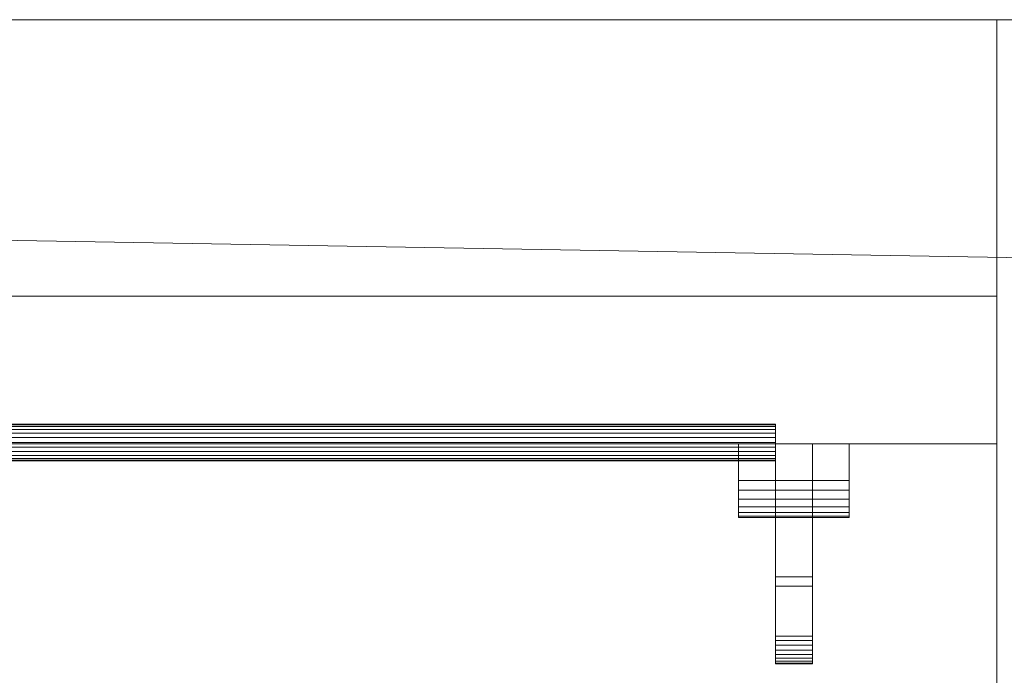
# Model space of a CAD drawing. Header units: inches. Extents: x 15 to 638, y -384 to 556.
# Tile 483 of 656: x 207.75 to 221.1, y 446.61 to 455.5. Entities that reach past the tile are written whole.
import ezdxf

# ---------------------------------------------------------------- set-up
doc = ezdxf.new("R2010")
doc.units = ezdxf.units.IN
doc.header["$MEASUREMENT"] = 0
for name, color, linetype, lineweight in [('A-DOOR', 31, 'Continuous', 9), ('A-FLOR', 192, 'Continuous', 9), ('A-WALL', 90, 'Continuous', 9)]:
    doc.layers.add(name, color=color, linetype=linetype, lineweight=lineweight)

# ---------------------------------------------------------------- blocks, each defined once
blk = doc.blocks.new('Planitar - Single Door - 3_-0 x 6_-8_-5510642-_3D_')
at = {"layer": 'A-DOOR'}
mesh = blk.add_polyface(dxfattribs=at)
corners = [(15, -0.232, 38.75), (15, -0.224, 38.815), (15, -0.199, 38.875), (15, -0.159, 38.927), (15, -0.107, 38.967), (15, -0.047, 38.991), (15, 0.018, 39), (15, 0.083, 38.991), (15, 0.143, 38.967), (15, 0.195, 38.927), (15, 0.234, 38.875), (15, 0.259, 38.815), (15, 0.268, 38.75), (-15, 0.268, 38.75), (-15, 0.259, 38.815), (-15, 0.234, 38.875), (-15, 0.195, 38.927), (-15, 0.143, 38.967), (-15, 0.083, 38.991), (-15, 0.018, 39), (-15, -0.047, 38.991), (-15, -0.107, 38.967), (-15, -0.159, 38.927), (-15, -0.199, 38.875), (-15, -0.224, 38.815), (-15, -0.232, 38.75)]
mesh.append_faces([[corners[k] for k in face] for face in [(1, 24, 25, 0)]], dxfattribs={"vtx0": -1})
mesh.append_faces([[corners[k] for k in face] for face in [(11, 14, 15, 10), (10, 15, 16, 9), (8, 17, 18, 7), (9, 16, 17, 8), (7, 18, 19, 6), (5, 20, 21, 4), (4, 21, 22, 3), (2, 23, 24, 1), (3, 22, 23, 2), (20, 5, 6, 19)]], dxfattribs={"vtx0": -1, "vtx2": -1})
mesh.append_faces([[corners[k] for k in face] for face in [(12, 13, 14, 11)]], dxfattribs={"vtx2": -1})
mesh = blk.add_polyface(dxfattribs=at)
corners = [(15, 0.268, 38.75), (15, 0.259, 38.685), (15, 0.234, 38.625), (15, 0.195, 38.573), (15, 0.143, 38.533), (15, 0.083, 38.509), (15, 0.018, 38.5), (15, -0.047, 38.509), (15, -0.107, 38.533), (15, -0.159, 38.573), (15, -0.199, 38.625), (15, -0.224, 38.685), (15, -0.232, 38.75), (-15, -0.232, 38.75), (-15, -0.224, 38.685), (-15, -0.199, 38.625), (-15, -0.159, 38.573), (-15, -0.107, 38.533), (-15, -0.047, 38.509), (-15, 0.018, 38.5), (-15, 0.083, 38.509), (-15, 0.143, 38.533), (-15, 0.195, 38.573), (-15, 0.234, 38.625), (-15, 0.259, 38.685), (-15, 0.268, 38.75)]
mesh.append_faces([[corners[k] for k in face] for face in [(14, 11, 12, 13), (1, 24, 25, 0)]], dxfattribs={"vtx0": -1})
mesh.append_faces([[corners[k] for k in face] for face in [(8, 17, 18, 7), (9, 16, 17, 8), (7, 18, 19, 6), (5, 20, 21, 4), (4, 21, 22, 3), (2, 23, 24, 1), (3, 22, 23, 2), (20, 5, 6, 19)]], dxfattribs={"vtx0": -1, "vtx2": -1})
mesh.append_faces([[corners[k] for k in face] for face in [(15, 16, 9, 10), (10, 11, 14, 15)]], dxfattribs={"vtx1": -1, "vtx3": -1})
mesh = blk.add_polyface(dxfattribs=at)
corners = [(15, 0.268, 38.75), (15, 0.259, 38.815), (15, 0.234, 38.875), (15, 0.195, 38.927), (15, 0.143, 38.967), (15, 0.083, 38.991), (15, 0.018, 39), (15, -0.047, 38.991), (15, -0.107, 38.967), (15, -0.159, 38.927), (15, -0.199, 38.875), (15, -0.224, 38.815), (15, -0.232, 38.75), (15, -0.224, 38.685), (15, -0.199, 38.625), (15, -0.159, 38.573), (15, -0.107, 38.533), (15, -0.047, 38.509), (15, 0.018, 38.5), (15, 0.083, 38.509), (15, 0.143, 38.533), (15, 0.195, 38.573), (15, 0.234, 38.625), (15, 0.259, 38.685)]
mesh.append_faces([[corners[k] for k in face] for face in [(0, 22, 23), (14, 12, 13)]], dxfattribs={"vtx0": -1})
mesh.append_faces([[corners[k] for k in face] for face in [(10, 18, 22, 0)]], dxfattribs={"vtx0": -1, "vtx1": -1, "vtx2": -1, "vtx3": -1})
mesh.append_faces([[corners[k] for k in face] for face in [(18, 10, 14, 15)]], dxfattribs={"vtx0": -1, "vtx1": -1, "vtx3": -1})
mesh.append_faces([[corners[k] for k in face] for face in [(6, 2, 3)]], dxfattribs={"vtx0": -1, "vtx2": -1})
mesh.append_faces([[corners[k] for k in face] for face in [(6, 9, 10, 0)]], dxfattribs={"vtx0": -1, "vtx2": -1, "vtx3": -1})
mesh.append_faces([[corners[k] for k in face] for face in [(17, 18, 15, 16)]], dxfattribs={"vtx1": -1})
mesh.append_faces([[corners[k] for k in face] for face in [(21, 22, 18)]], dxfattribs={"vtx1": -1, "vtx2": -1})
mesh.append_faces([[corners[k] for k in face] for face in [(7, 8, 9, 6), (19, 20, 21, 18)]], dxfattribs={"vtx2": -1})
mesh.append_faces([[corners[k] for k in face] for face in [(10, 11, 12, 14), (0, 1, 2, 6)]], dxfattribs={"vtx2": -1, "vtx3": -1})
mesh.append_faces([[corners[k] for k in face] for face in [(3, 4, 5, 6)]], dxfattribs={"vtx3": -1})
mesh = blk.add_polyface(dxfattribs=at)
corners = [(14.5, -0.5, 41.5), (14.5, 0, 41.5), (14.5, 0, 38), (14.5, -0.5, 38), (14.5, -0.629, 38.017), (14.5, -0.75, 38.067), (14.5, -0.854, 38.146), (14.5, -0.933, 38.25), (14.5, -0.983, 38.371), (14.5, -1, 38.5), (14.5, -1, 41), (14.5, -0.983, 41.129), (14.5, -0.933, 41.25), (14.5, -0.854, 41.354), (14.5, -0.75, 41.433), (14.5, -0.629, 41.483)]
mesh.append_faces([[corners[k] for k in face] for face in [(5, 9, 3, 4)]], dxfattribs={"vtx0": -1, "vtx1": -1})
mesh.append_faces([[corners[k] for k in face] for face in [(0, 10, 11, 13)]], dxfattribs={"vtx0": -1, "vtx2": -1, "vtx3": -1})
mesh.append_faces([[corners[k] for k in face] for face in [(10, 0, 1, 2)]], dxfattribs={"vtx0": -1, "vtx3": -1})
mesh.append_faces([[corners[k] for k in face] for face in [(8, 9, 7), (12, 13, 11)]], dxfattribs={"vtx1": -1})
mesh.append_faces([[corners[k] for k in face] for face in [(2, 3, 9, 10)]], dxfattribs={"vtx1": -1, "vtx3": -1})
mesh.append_faces([[corners[k] for k in face] for face in [(14, 15, 0, 13)]], dxfattribs={"vtx2": -1})
mesh.append_faces([[corners[k] for k in face] for face in [(5, 6, 7, 9)]], dxfattribs={"vtx2": -1, "vtx3": -1})
mesh = blk.add_polyface(dxfattribs=at)
corners = [(15, 0, 38), (14.5, 0, 38), (14.5, 0, 41.5), (15, 0, 41.5)]
mesh.append_faces([[corners[k] for k in face] for face in [(0, 1, 2, 3)]])
mesh = blk.add_polyface(dxfattribs=at)
corners = [(15, 0, 41.5), (14.5, 0, 41.5), (14.5, -0.5, 41.5), (15, -0.5, 41.5)]
mesh.append_faces([[corners[k] for k in face] for face in [(0, 1, 2, 3)]])
mesh = blk.add_polyface(dxfattribs=at)
corners = [(15, 0, 41.5), (15, 0, 38), (15, -0.5, 38), (15, -0.629, 38.017), (15, -0.75, 38.067), (15, -0.854, 38.146), (15, -0.933, 38.25), (15, -0.983, 38.371), (15, -1, 38.5), (15, -1, 39.372), (15, -1.804, 38.997), (15, -2.607, 38.533), (15, -2.667, 38.509), (15, -2.732, 38.5), (15, -2.797, 38.509), (15, -2.857, 38.533), (15, -2.909, 38.573), (15, -2.949, 38.625), (15, -2.974, 38.685), (15, -2.982, 38.75), (15, -2.974, 38.815), (15, -2.949, 38.875), (15, -2.909, 38.927), (15, -2.857, 38.967), (15, -1.929, 39.503), (15, -1, 40.153), (15, -1, 41), (15, -0.983, 41.129), (15, -0.933, 41.25), (15, -0.854, 41.354), (15, -0.75, 41.433), (15, -0.629, 41.483), (15, -0.5, 41.5)]
mesh.append_faces([[corners[k] for k in face] for face in [(9, 25, 0, 1)]], dxfattribs={"vtx0": -1, "vtx1": -1, "vtx3": -1})
mesh.append_faces([[corners[k] for k in face] for face in [(21, 11, 12), (26, 32, 0, 25)]], dxfattribs={"vtx0": -1, "vtx2": -1})
mesh.append_faces([[corners[k] for k in face] for face in [(11, 21, 22, 23), (32, 28, 29, 30)]], dxfattribs={"vtx0": -1, "vtx3": -1})
mesh.append_faces([[corners[k] for k in face] for face in [(17, 18, 15, 16), (4, 5, 2, 3)]], dxfattribs={"vtx1": -1})
mesh.append_faces([[corners[k] for k in face] for face in [(27, 28, 32, 26), (7, 8, 2, 6), (5, 6, 2)]], dxfattribs={"vtx1": -1, "vtx2": -1})
mesh.append_faces([[corners[k] for k in face] for face in [(20, 21, 12, 13), (19, 20, 13, 14), (9, 10, 24, 25), (23, 24, 10, 11), (14, 15, 18, 19), (8, 9, 1, 2)]], dxfattribs={"vtx1": -1, "vtx3": -1})
mesh.append_faces([[corners[k] for k in face] for face in [(30, 31, 32)]], dxfattribs={"vtx2": -1})
mesh = blk.add_polyface(dxfattribs=at)
corners = [(15.5, 0, 41.5), (15, 0, 41.5), (15, -0.5, 41.5), (15.5, -0.5, 41.5)]
mesh.append_faces([[corners[k] for k in face] for face in [(0, 1, 2, 3)]])
mesh = blk.add_polyface(dxfattribs=at)
corners = [(15.5, -0.5, 38), (15, -0.5, 38), (15, 0, 38), (15.5, 0, 38)]
mesh.append_faces([[corners[k] for k in face] for face in [(0, 1, 2, 3)]])
mesh = blk.add_polyface(dxfattribs=at)
corners = [(15.5, 0, 38), (15, 0, 38), (15, 0, 41.5), (15.5, 0, 41.5)]
mesh.append_faces([[corners[k] for k in face] for face in [(0, 1, 2, 3)]])
mesh = blk.add_polyface(dxfattribs=at)
corners = [(15, -0.5, 41.5), (15, -0.629, 41.483), (15, -0.75, 41.433), (15, -0.854, 41.354), (15, -0.933, 41.25), (15, -0.983, 41.129), (15, -1, 41), (15, -1, 38.5), (15, -0.983, 38.371), (15, -0.933, 38.25), (15, -0.854, 38.146), (15, -0.75, 38.067), (15, -0.629, 38.017), (15, -0.5, 38), (15, 0, 38), (15, 0, 41.5)]
mesh.append_faces([[corners[k] for k in face] for face in [(11, 9, 10)]], dxfattribs={"vtx0": -1})
mesh.append_faces([[corners[k] for k in face] for face in [(0, 5, 6, 15), (15, 6, 7, 14)]], dxfattribs={"vtx0": -1, "vtx2": -1})
mesh.append_faces([[corners[k] for k in face] for face in [(2, 3, 0, 1)]], dxfattribs={"vtx1": -1})
mesh.append_faces([[corners[k] for k in face] for face in [(13, 14, 7, 11)]], dxfattribs={"vtx1": -1, "vtx2": -1, "vtx3": -1})
mesh.append_faces([[corners[k] for k in face] for face in [(11, 12, 13)]], dxfattribs={"vtx2": -1})
mesh.append_faces([[corners[k] for k in face] for face in [(3, 4, 5, 0), (7, 8, 9, 11)]], dxfattribs={"vtx2": -1, "vtx3": -1})
mesh = blk.add_polyface(dxfattribs=at)
corners = [(15.5, 0, 41.5), (15.5, -0.5, 41.5), (15.5, -0.629, 41.483), (15.5, -0.75, 41.433), (15.5, -0.854, 41.354), (15.5, -0.933, 41.25), (15.5, -0.983, 41.129), (15.5, -1, 41), (15.5, -1, 40.153), (15.5, -1.929, 39.503), (15.5, -2.857, 38.967), (15.5, -2.909, 38.927), (15.5, -2.949, 38.875), (15.5, -2.974, 38.815), (15.5, -2.982, 38.75), (15.5, -2.974, 38.685), (15.5, -2.949, 38.625), (15.5, -2.909, 38.573), (15.5, -2.857, 38.533), (15.5, -2.797, 38.509), (15.5, -2.732, 38.5), (15.5, -2.667, 38.509), (15.5, -2.607, 38.533), (15.5, -1.804, 38.997), (15.5, -1, 39.372), (15.5, -1, 38.5), (15.5, -0.983, 38.371), (15.5, -0.933, 38.25), (15.5, -0.854, 38.146), (15.5, -0.75, 38.067), (15.5, -0.629, 38.017), (15.5, -0.5, 38), (15.5, 0, 38)]
mesh.append_faces([[corners[k] for k in face] for face in [(22, 12, 21)]], dxfattribs={"vtx0": -1, "vtx1": -1})
mesh.append_faces([[corners[k] for k in face] for face in [(7, 0, 1, 6), (24, 8, 9, 23), (23, 9, 10, 22), (21, 12, 13, 20), (14, 19, 20, 13), (15, 18, 19, 14)]], dxfattribs={"vtx0": -1, "vtx2": -1})
mesh.append_faces([[corners[k] for k in face] for face in [(0, 7, 8, 24)]], dxfattribs={"vtx0": -1, "vtx2": -1, "vtx3": -1})
mesh.append_faces([[corners[k] for k in face] for face in [(31, 26, 27, 28), (22, 10, 11, 12)]], dxfattribs={"vtx0": -1, "vtx3": -1})
mesh.append_faces([[corners[k] for k in face] for face in [(5, 6, 1, 4)]], dxfattribs={"vtx1": -1, "vtx2": -1})
mesh.append_faces([[corners[k] for k in face] for face in [(32, 0, 24, 25), (31, 32, 25, 26)]], dxfattribs={"vtx1": -1, "vtx3": -1})
mesh.append_faces([[corners[k] for k in face] for face in [(29, 30, 31, 28), (16, 17, 18, 15)]], dxfattribs={"vtx2": -1})
mesh.append_faces([[corners[k] for k in face] for face in [(1, 2, 3, 4)]], dxfattribs={"vtx3": -1})
mesh = blk.add_polyface(dxfattribs=at)
corners = [(15.5, -0.5, 41.5), (15.5, 0, 41.5), (15.5, 0, 38), (15.5, -0.5, 38), (15.5, -0.629, 38.017), (15.5, -0.75, 38.067), (15.5, -0.854, 38.146), (15.5, -0.933, 38.25), (15.5, -0.983, 38.371), (15.5, -1, 38.5), (15.5, -1, 41), (15.5, -0.983, 41.129), (15.5, -0.933, 41.25), (15.5, -0.854, 41.354), (15.5, -0.75, 41.433), (15.5, -0.629, 41.483)]
mesh.append_faces([[corners[k] for k in face] for face in [(5, 9, 3, 4)]], dxfattribs={"vtx0": -1, "vtx1": -1})
mesh.append_faces([[corners[k] for k in face] for face in [(0, 10, 11, 13)]], dxfattribs={"vtx0": -1, "vtx2": -1, "vtx3": -1})
mesh.append_faces([[corners[k] for k in face] for face in [(10, 0, 1, 2)]], dxfattribs={"vtx0": -1, "vtx3": -1})
mesh.append_faces([[corners[k] for k in face] for face in [(8, 9, 7), (12, 13, 11)]], dxfattribs={"vtx1": -1})
mesh.append_faces([[corners[k] for k in face] for face in [(2, 3, 9, 10)]], dxfattribs={"vtx1": -1, "vtx3": -1})
mesh.append_faces([[corners[k] for k in face] for face in [(14, 15, 0, 13)]], dxfattribs={"vtx2": -1})
mesh.append_faces([[corners[k] for k in face] for face in [(5, 6, 7, 9)]], dxfattribs={"vtx2": -1, "vtx3": -1})
mesh = blk.add_polyface(dxfattribs=at)
corners = [(16, 0, 38), (15.5, 0, 38), (15.5, 0, 41.5), (16, 0, 41.5)]
mesh.append_faces([[corners[k] for k in face] for face in [(0, 1, 2, 3)]])
mesh = blk.add_polyface(dxfattribs=at)
corners = [(16, 0, 41.5), (15.5, 0, 41.5), (15.5, -0.5, 41.5), (16, -0.5, 41.5)]
mesh.append_faces([[corners[k] for k in face] for face in [(0, 1, 2, 3)]])
mesh = blk.add_polyface(dxfattribs=at)
corners = [(16, -0.5, 41.5), (16, -0.629, 41.483), (16, -0.75, 41.433), (16, -0.854, 41.354), (16, -0.933, 41.25), (16, -0.983, 41.129), (16, -1, 41), (16, -1, 38.5), (16, -0.983, 38.371), (16, -0.933, 38.25), (16, -0.854, 38.146), (16, -0.75, 38.067), (16, -0.629, 38.017), (16, -0.5, 38), (16, 0, 38), (16, 0, 41.5)]
mesh.append_faces([[corners[k] for k in face] for face in [(11, 9, 10)]], dxfattribs={"vtx0": -1})
mesh.append_faces([[corners[k] for k in face] for face in [(0, 5, 6, 15), (15, 6, 7, 14)]], dxfattribs={"vtx0": -1, "vtx2": -1})
mesh.append_faces([[corners[k] for k in face] for face in [(2, 3, 0, 1)]], dxfattribs={"vtx1": -1})
mesh.append_faces([[corners[k] for k in face] for face in [(13, 14, 7, 11)]], dxfattribs={"vtx1": -1, "vtx2": -1, "vtx3": -1})
mesh.append_faces([[corners[k] for k in face] for face in [(11, 12, 13)]], dxfattribs={"vtx2": -1})
mesh.append_faces([[corners[k] for k in face] for face in [(3, 4, 5, 0), (7, 8, 9, 11)]], dxfattribs={"vtx2": -1, "vtx3": -1})
mesh = blk.add_polyface(dxfattribs=at)
corners = [(15, -0.5, 38), (14.5, -0.5, 38), (14.5, 0, 38), (15, 0, 38)]
mesh.append_faces([[corners[k] for k in face] for face in [(0, 1, 2, 3)]])
mesh = blk.add_polyface(dxfattribs=at)
corners = [(16, -0.5, 38), (15.5, -0.5, 38), (15.5, 0, 38), (16, 0, 38)]
mesh.append_faces([[corners[k] for k in face] for face in [(0, 1, 2, 3)]])
mesh = blk.add_polyface(dxfattribs=at)
corners = [(15, -1, 41), (15, -0.983, 41.129), (15, -0.933, 41.25), (15, -0.854, 41.354), (15, -0.75, 41.433), (15, -0.629, 41.483), (15, -0.5, 41.5), (14.5, -0.5, 41.5), (14.5, -0.629, 41.483), (14.5, -0.75, 41.433), (14.5, -0.854, 41.354), (14.5, -0.933, 41.25), (14.5, -0.983, 41.129), (14.5, -1, 41)]
mesh.append_faces([[corners[k] for k in face] for face in [(7, 8, 5, 6), (0, 1, 12, 13)]], dxfattribs={"vtx1": -1})
mesh.append_faces([[corners[k] for k in face] for face in [(8, 9, 4, 5), (3, 4, 9, 10), (10, 11, 2, 3), (11, 12, 1, 2)]], dxfattribs={"vtx1": -1, "vtx3": -1})
mesh = blk.add_polyface(dxfattribs=at)
corners = [(15, -0.5, 38), (15, -0.629, 38.017), (15, -0.75, 38.067), (15, -0.854, 38.146), (15, -0.933, 38.25), (15, -0.983, 38.371), (15, -1, 38.5), (14.5, -1, 38.5), (14.5, -0.983, 38.371), (14.5, -0.933, 38.25), (14.5, -0.854, 38.146), (14.5, -0.75, 38.067), (14.5, -0.629, 38.017), (14.5, -0.5, 38)]
mesh.append_faces([[corners[k] for k in face] for face in [(7, 8, 5, 6), (0, 1, 12, 13)]], dxfattribs={"vtx1": -1})
mesh.append_faces([[corners[k] for k in face] for face in [(8, 9, 4, 5), (3, 4, 9, 10), (10, 11, 2, 3), (11, 12, 1, 2)]], dxfattribs={"vtx1": -1, "vtx3": -1})
mesh = blk.add_polyface(dxfattribs=at)
corners = [(15.5, -1, 41), (15.5, -0.983, 41.129), (15.5, -0.933, 41.25), (15.5, -0.854, 41.354), (15.5, -0.75, 41.433), (15.5, -0.629, 41.483), (15.5, -0.5, 41.5), (15, -0.5, 41.5), (15, -0.629, 41.483), (15, -0.75, 41.433), (15, -0.854, 41.354), (15, -0.933, 41.25), (15, -0.983, 41.129), (15, -1, 41)]
mesh.append_faces([[corners[k] for k in face] for face in [(7, 8, 5, 6), (0, 1, 12, 13)]], dxfattribs={"vtx1": -1})
mesh.append_faces([[corners[k] for k in face] for face in [(8, 9, 4, 5), (3, 4, 9, 10), (10, 11, 2, 3), (11, 12, 1, 2)]], dxfattribs={"vtx1": -1, "vtx3": -1})
mesh = blk.add_polyface(dxfattribs=at)
corners = [(15.5, -0.5, 38), (15.5, -0.629, 38.017), (15.5, -0.75, 38.067), (15.5, -0.854, 38.146), (15.5, -0.933, 38.25), (15.5, -0.983, 38.371), (15.5, -1, 38.5), (15, -1, 38.5), (15, -0.983, 38.371), (15, -0.933, 38.25), (15, -0.854, 38.146), (15, -0.75, 38.067), (15, -0.629, 38.017), (15, -0.5, 38)]
mesh.append_faces([[corners[k] for k in face] for face in [(7, 8, 5, 6), (0, 1, 12, 13)]], dxfattribs={"vtx1": -1})
mesh.append_faces([[corners[k] for k in face] for face in [(8, 9, 4, 5), (3, 4, 9, 10), (10, 11, 2, 3), (1, 2, 11, 12)]], dxfattribs={"vtx1": -1, "vtx3": -1})
mesh = blk.add_polyface(dxfattribs=at)
corners = [(16, -1, 41), (16, -0.983, 41.129), (16, -0.933, 41.25), (16, -0.854, 41.354), (16, -0.75, 41.433), (16, -0.629, 41.483), (16, -0.5, 41.5), (15.5, -0.5, 41.5), (15.5, -0.629, 41.483), (15.5, -0.75, 41.433), (15.5, -0.854, 41.354), (15.5, -0.933, 41.25), (15.5, -0.983, 41.129), (15.5, -1, 41)]
mesh.append_faces([[corners[k] for k in face] for face in [(7, 8, 5, 6), (0, 1, 12, 13)]], dxfattribs={"vtx1": -1})
mesh.append_faces([[corners[k] for k in face] for face in [(8, 9, 4, 5), (3, 4, 9, 10), (10, 11, 2, 3), (11, 12, 1, 2)]], dxfattribs={"vtx1": -1, "vtx3": -1})
mesh = blk.add_polyface(dxfattribs=at)
corners = [(16, -0.5, 38), (16, -0.629, 38.017), (16, -0.75, 38.067), (16, -0.854, 38.146), (16, -0.933, 38.25), (16, -0.983, 38.371), (16, -1, 38.5), (15.5, -1, 38.5), (15.5, -0.983, 38.371), (15.5, -0.933, 38.25), (15.5, -0.854, 38.146), (15.5, -0.75, 38.067), (15.5, -0.629, 38.017), (15.5, -0.5, 38)]
mesh.append_faces([[corners[k] for k in face] for face in [(7, 8, 5, 6), (0, 1, 12, 13)]], dxfattribs={"vtx1": -1})
mesh.append_faces([[corners[k] for k in face] for face in [(8, 9, 4, 5), (3, 4, 9, 10), (10, 11, 2, 3), (11, 12, 1, 2)]], dxfattribs={"vtx1": -1, "vtx3": -1})
mesh = blk.add_polyface(dxfattribs=at)
corners = [(15, -1, 41), (14.5, -1, 41), (14.5, -1, 38.5), (15, -1, 38.5)]
mesh.append_faces([[corners[k] for k in face] for face in [(0, 1, 2, 3)]])
mesh = blk.add_polyface(dxfattribs=at)
corners = [(15.5, -1, 41), (15, -1, 41), (15, -1, 40.153), (15.5, -1, 40.153)]
mesh.append_faces([[corners[k] for k in face] for face in [(0, 1, 2, 3)]])
mesh = blk.add_polyface(dxfattribs=at)
corners = [(15.5, -1, 40.153), (15, -1, 40.153), (15, -1.929, 39.503), (15.5, -1.929, 39.503)]
mesh.append_faces([[corners[k] for k in face] for face in [(0, 1, 2, 3)]])
mesh = blk.add_polyface(dxfattribs=at)
corners = [(15.5, -1.804, 38.997), (15, -1.804, 38.997), (15, -1, 39.372), (15.5, -1, 39.372)]
mesh.append_faces([[corners[k] for k in face] for face in [(0, 1, 2, 3)]])
mesh = blk.add_polyface(dxfattribs=at)
corners = [(15.5, -1, 39.372), (15, -1, 39.372), (15, -1, 38.5), (15.5, -1, 38.5)]
mesh.append_faces([[corners[k] for k in face] for face in [(0, 1, 2, 3)]])
mesh = blk.add_polyface(dxfattribs=at)
corners = [(16, -1, 41), (15.5, -1, 41), (15.5, -1, 38.5), (16, -1, 38.5)]
mesh.append_faces([[corners[k] for k in face] for face in [(0, 1, 2, 3)]])
mesh = blk.add_polyface(dxfattribs=at)
corners = [(15.5, -2.607, 38.533), (15, -2.607, 38.533), (15, -1.804, 38.997), (15.5, -1.804, 38.997)]
mesh.append_faces([[corners[k] for k in face] for face in [(0, 1, 2, 3)]])
mesh = blk.add_polyface(dxfattribs=at)
corners = [(15.5, -1.929, 39.503), (15, -1.929, 39.503), (15, -2.857, 38.967), (15.5, -2.857, 38.967)]
mesh.append_faces([[corners[k] for k in face] for face in [(0, 1, 2, 3)]])
mesh = blk.add_polyface(dxfattribs=at)
corners = [(15.5, -2.607, 38.533), (15.5, -2.667, 38.509), (15.5, -2.732, 38.5), (15.5, -2.797, 38.509), (15.5, -2.857, 38.533), (15.5, -2.909, 38.573), (15.5, -2.949, 38.625), (15.5, -2.974, 38.685), (15.5, -2.982, 38.75), (15.5, -2.974, 38.815), (15.5, -2.949, 38.875), (15.5, -2.909, 38.927), (15.5, -2.857, 38.967), (15, -2.857, 38.967), (15, -2.909, 38.927), (15, -2.949, 38.875), (15, -2.974, 38.815), (15, -2.982, 38.75), (15, -2.974, 38.685), (15, -2.949, 38.625), (15, -2.909, 38.573), (15, -2.857, 38.533), (15, -2.797, 38.509), (15, -2.732, 38.5), (15, -2.667, 38.509), (15, -2.607, 38.533)]
mesh.append_faces([[corners[k] for k in face] for face in [(13, 14, 11, 12), (0, 1, 24, 25)]], dxfattribs={"vtx1": -1})
mesh.append_faces([[corners[k] for k in face] for face in [(14, 15, 10, 11), (16, 17, 8, 9), (15, 16, 9, 10), (17, 18, 7, 8), (6, 7, 18, 19), (19, 20, 5, 6), (20, 21, 4, 5), (22, 23, 2, 3), (21, 22, 3, 4), (23, 24, 1, 2)]], dxfattribs={"vtx1": -1, "vtx3": -1})
blk = doc.blocks.new('Planitar - Swap_Flush Panel - Planitar - Swap_Flush Panel-5510631-_3D_')
at = {"layer": 'A-DOOR'}
mesh = blk.add_polyface(dxfattribs=at)
corners = [(18, -1), (-18, -1), (-18, 1), (18, 1)]
mesh.append_faces([[corners[k] for k in face] for face in [(0, 1, 2, 3)]])
mesh = blk.add_polyface(dxfattribs=at)
corners = [(18, 1, 80), (18, 1), (-18, 1), (-18, 1, 80)]
mesh.append_faces([[corners[k] for k in face] for face in [(0, 1, 2, 3)]])
mesh = blk.add_polyface(dxfattribs=at)
corners = [(-18, 1, 80), (-18, -1, 80), (18, -1, 80), (18, 1, 80)]
mesh.append_faces([[corners[k] for k in face] for face in [(0, 1, 2, 3)]])
mesh = blk.add_polyface(dxfattribs=at)
corners = [(18, -1, 80), (18, -1), (18, 1), (18, 1, 80)]
mesh.append_faces([[corners[k] for k in face] for face in [(0, 1, 2, 3)]])
mesh = blk.add_polyface(dxfattribs=at)
corners = [(-18, -1, 80), (-18, -1), (18, -1), (18, -1, 80)]
mesh.append_faces([[corners[k] for k in face] for face in [(0, 1, 2, 3)]])

msp = doc.modelspace()

# ---------------------------------------------------------------- block references
at = {"layer": 'A-DOOR'}
for name, p in [('Planitar - Single Door - 3_-0 x 6_-8_-5510642-_3D_', (203, 449.75)), ('Planitar - Swap_Flush Panel - Planitar - Swap_Flush Panel-5510631-_3D_', (203, 450.75))]:
    msp.add_blockref(name, p, dxfattribs=at)

# ---------------------------------------------------------------- meshes
at = {"layer": 'A-FLOR'}
mesh = msp.add_polyface(dxfattribs=at)
corners = [(138.336, 455.5, -2), (138.336, 503.5, -2), (228.336, 503.5, -2), (228.336, 455.5, -2)]
mesh.append_faces([[corners[k] for k in face] for face in [(0, 1, 2, 3)]])
mesh = msp.add_polyface(dxfattribs=at)
corners = [(228.336, 503.5), (138.336, 503.5), (138.336, 455.5), (228.336, 455.5)]
mesh.append_faces([[corners[k] for k in face] for face in [(0, 1, 2, 3)]])
mesh = msp.add_polyface(dxfattribs=at)
corners = [(228.336, 455.5, -2), (228.336, 455.5), (138.336, 455.5), (138.336, 455.5, -2)]
mesh.append_faces([[corners[k] for k in face] for face in [(0, 1, 2, 3)]])
at = {"layer": 'A-WALL'}
mesh = msp.add_polyface(dxfattribs=at)
corners = [(228.336, 455.5, -6), (228.336, 455.5, -12), (228.336, 455.5, -16), (23.992, 455.5, -16), (23.992, 455.5, -6)]
mesh.append_faces([[corners[k] for k in face] for face in [(1, 4, 0)]], dxfattribs={"vtx0": -1})
mesh.append_faces([[corners[k] for k in face] for face in [(3, 4, 1, 2)]], dxfattribs={"vtx1": -1})
mesh = msp.add_polyface(dxfattribs=at)
corners = [(23.992, 455.5, -16), (484.75, 455.5, -16), (484.75, 445.5, -16), (484.75, 443.5, -16), (33.992, 443.5, -16), (23.992, 443.5, -16)]
mesh.append_faces([[corners[k] for k in face] for face in [(4, 0, 1, 2)]], dxfattribs={"vtx0": -1, "vtx3": -1})
mesh.append_faces([[corners[k] for k in face] for face in [(3, 4, 2)]], dxfattribs={"vtx1": -1})
mesh.append_faces([[corners[k] for k in face] for face in [(4, 5, 0)]], dxfattribs={"vtx2": -1})
mesh = msp.add_polyface(dxfattribs=at)
corners = [(229.25, 455.5, -6), (31.992, 455.5, -6), (23.992, 455.5, -6), (23.992, 443.5, -6), (33.992, 443.5, -6), (229.25, 443.5, -6)]
mesh.append_faces([[corners[k] for k in face] for face in [(0, 1, 4, 5)]], dxfattribs={"vtx1": -1})
mesh.append_faces([[corners[k] for k in face] for face in [(1, 2, 3, 4)]], dxfattribs={"vtx3": -1})
mesh = msp.add_polyface(dxfattribs=at)
corners = [(33.992, 455.5, 132), (33.992, 455.5, 150), (624, 455.5, 150), (624, 455.5, 132)]
mesh.append_faces([[corners[k] for k in face] for face in [(1, 2, 3, 0)]])
mesh = msp.add_polyface(dxfattribs=at)
corners = [(624, 445.5, 132), (614, 445.5, 132), (33.992, 445.5, 132), (33.992, 455.5, 132), (624, 455.5, 132)]
mesh.append_faces([[corners[k] for k in face] for face in [(1, 4, 0)]], dxfattribs={"vtx0": -1})
mesh.append_faces([[corners[k] for k in face] for face in [(3, 4, 1, 2)]], dxfattribs={"vtx1": -1})
mesh = msp.add_polyface(dxfattribs=at)
corners = [(33.992, 445.5, 150), (614, 445.5, 150), (624, 445.5, 150), (624, 455.5, 150), (33.992, 455.5, 150)]
mesh.append_faces([[corners[k] for k in face] for face in [(1, 4, 0)]], dxfattribs={"vtx0": -1})
mesh.append_faces([[corners[k] for k in face] for face in [(3, 4, 1, 2)]], dxfattribs={"vtx1": -1})
mesh = msp.add_polyface(dxfattribs=at)
corners = [(478.25, 455.5, -11), (171.25, 455.5, -11), (171.25, 455.5, -6), (171.25, 455.5), (174, 455.5), (174, 455.5, 131.5), (171.25, 455.5, 131.5), (171.25, 455.5, 132), (478.25, 455.5, 132), (392.75, 455.5, 48), (432.75, 455.5, 48), (432.75, 455.5, 96), (392.75, 455.5, 96), (221, 455.5), (221, 455.5, 80), (185, 455.5, 80), (185, 455.5)]
mesh.append_faces([[corners[k] for k in face] for face in [(10, 0, 9), (15, 5, 14)]], dxfattribs={"vtx0": -1, "vtx1": -1})
mesh.append_faces([[corners[k] for k in face] for face in [(5, 7, 8)]], dxfattribs={"vtx0": -1, "vtx2": -1})
mesh.append_faces([[corners[k] for k in face] for face in [(8, 11, 12, 5)]], dxfattribs={"vtx0": -1, "vtx2": -1, "vtx3": -1})
mesh.append_faces([[corners[k] for k in face] for face in [(0, 1, 13)]], dxfattribs={"vtx1": -1, "vtx2": -1})
mesh.append_faces([[corners[k] for k in face] for face in [(13, 14, 9, 0), (12, 9, 14, 5)]], dxfattribs={"vtx1": -1, "vtx2": -1, "vtx3": -1})
mesh.append_faces([[corners[k] for k in face] for face in [(8, 0, 10, 11), (1, 2, 16, 13), (15, 16, 4, 5)]], dxfattribs={"vtx1": -1, "vtx3": -1})
mesh.append_faces([[corners[k] for k in face] for face in [(5, 6, 7)]], dxfattribs={"vtx2": -1})
mesh.append_faces([[corners[k] for k in face] for face in [(2, 3, 4, 16)]], dxfattribs={"vtx2": -1, "vtx3": -1})
mesh = msp.add_polyface(dxfattribs=at)
corners = [(171.25, 444, -11), (171.25, 455.5, -11), (478.25, 455.5, -11), (478.25, 444, -11)]
mesh.append_faces([[corners[k] for k in face] for face in [(0, 1, 2, 3)]])
mesh = msp.add_polyface(dxfattribs=at)
corners = [(171.25, 444, 132), (478.25, 444, 132), (478.25, 445.5, 132), (478.25, 455.5, 132), (171.25, 455.5, 132)]
mesh.append_faces([[corners[k] for k in face] for face in [(0, 1, 2)]], dxfattribs={"vtx2": -1})
mesh.append_faces([[corners[k] for k in face] for face in [(2, 3, 4, 0)]], dxfattribs={"vtx3": -1})
mesh = msp.add_polyface(dxfattribs=at)
corners = [(221, 444, 80), (185, 444, 80), (185, 455.5, 80), (221, 455.5, 80)]
mesh.append_faces([[corners[k] for k in face] for face in [(0, 1, 2, 3)]])
mesh = msp.add_polyface(dxfattribs=at)
corners = [(221, 455.5), (185, 455.5), (185, 444), (221, 444)]
mesh.append_faces([[corners[k] for k in face] for face in [(0, 1, 2, 3)]])
mesh = msp.add_polyface(dxfattribs=at)
corners = [(221, 444), (221, 444, 80), (221, 455.5, 80), (221, 455.5)]
mesh.append_faces([[corners[k] for k in face] for face in [(0, 1, 2, 3)]])

doc.saveas('drawing.dxf')
